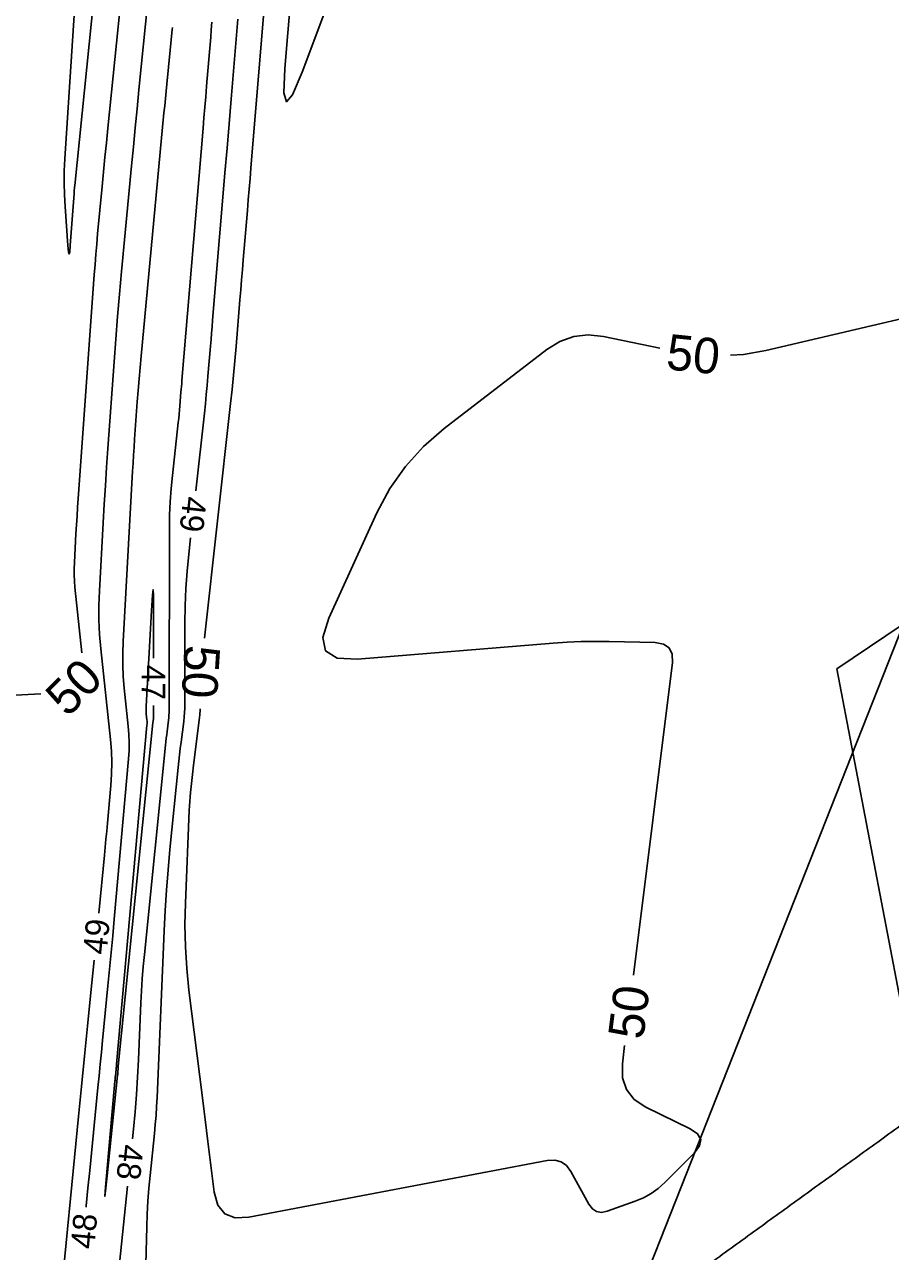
# Model space of a CAD drawing. Extents: x 2384780 to 2405861, y 547869 to 573706.
# Drawn here: x 2392391.8 to 2392464.9, y 553630.4 to 553734 of the extents above; entities that cross this region are included whole.
import ezdxf

# ---------------------------------------------------------------- set-up
doc = ezdxf.new("R2010")
doc.units = 0
for name, color, linetype in [('Breaklines', 7, 'Continuous'), ('Old_Level_5', 7, 'Continuous'), ('Old_Level_60', 7, 'Continuous'), ('Old_Level_61', 7, 'Continuous'), ('Old_Level_63', 7, 'Continuous')]:
    doc.layers.add(name, color=color, linetype=linetype)

msp = doc.modelspace()

# ---------------------------------------------------------------- linework, layer by layer
at = {"layer": 'Breaklines'}
msp.add_line((2392471.7765, 553620.19075), (2392460.4045, 553679.62675), dxfattribs=at)
at = {"layer": 'Old_Level_5'}
msp.add_line((2392468.695, 553685.21875), (2392460.4045, 553679.62675), dxfattribs=at)
at = {"layer": 'Old_Level_60'}
for points in [[(2392415.11125, 553746.0855), (2392413.801, 553730.32975), (2392413.72225, 553728.26475), (2392413.93925, 553727.52175), (2392414.4525, 553728.10125), (2392415.2615, 553730.00275), (2392418.85875, 553739.6355)], [(2392396.404, 553740.91), (2392395.21775, 553722.6885), (2392395.1695, 553721.68175), (2392395.15625, 553720.675), (2392395.178, 553719.66875), (2392395.2345, 553718.66225), (2392395.476, 553715.3755), (2392395.52775, 553714.84725), (2392395.579, 553714.671), (2392395.63, 553714.84725), (2392395.68075, 553715.3755), (2392395.9955, 553719.76075), (2392396.0005, 553719.8285), (2392396.006, 553719.89625), (2392396.01175, 553719.96375), (2392396.018, 553720.0315), (2392396.03875, 553720.2525), (2392396.04325, 553720.3), (2392396.048, 553720.34725), (2392396.0525, 553720.3945), (2392396.05725, 553720.442), (2392398.2855, 553742.403)], [(2392402.241, 553736.019), (2392401.4805, 553728.52175), (2392401.31875, 553726.915), (2392401.16025, 553725.308), (2392401.0045, 553723.70075), (2392400.8515, 553722.093), (2392400.01275, 553713.18725), (2392399.83825, 553711.2785), (2392399.6745, 553709.36875), (2392399.52125, 553707.45825), (2392399.37875, 553705.54675), (2392398.8535, 553698.22975), (2392398.74425, 553696.66175), (2392398.64125, 553695.09325), (2392398.5445, 553693.52425), (2392398.454, 553691.955), (2392398.135, 553686.215), (2392398.0915, 553684.9855), (2392398.0975, 553683.75725), (2392398.15325, 553682.5305), (2392398.2585, 553681.30475), (2392399.071, 553673.65125), (2392399.15, 553672.68225), (2392399.18175, 553671.713), (2392399.166, 553670.7435), (2392399.103, 553669.7735), (2392398.8195, 553666.604), (2392398.75775, 553665.925), (2392398.69475, 553665.246), (2392398.63, 553664.56725), (2392398.56375, 553663.88875), (2392398.08075, 553659.0045)], [(2392400.9295, 553639.92525), (2392401.016, 553640.75925), (2392401.15625, 553642.221), (2392401.274, 553643.68425), (2392401.3695, 553645.14925), (2392401.44275, 553646.616), (2392401.64525, 553651.4095), (2392401.69625, 553652.43625), (2392401.76225, 553653.46175), (2392401.84325, 553654.4865), (2392401.939, 553655.50975), (2392403.72575, 553673.1795), (2392403.75625, 553673.47125), (2392403.78825, 553673.76275), (2392403.82225, 553674.054), (2392403.85775, 553674.34525), (2392403.977, 553675.296), (2392403.99925, 553675.49975), (2392404.0155, 553675.70425), (2392404.02525, 553675.909), (2392404.02875, 553676.114), (2392404.053, 553691.5125), (2392404.07, 553692.62675), (2392404.11725, 553693.7395), (2392404.1945, 553694.85025), (2392404.302, 553695.9595), (2392404.797, 553700.43025), (2392404.83475, 553700.78125), (2392404.87, 553701.1325), (2392404.903, 553701.484), (2392404.93325, 553701.836), (2392405.029, 553702.9855), (2392405.0495, 553703.23175), (2392405.07, 553703.478), (2392405.0905, 553703.7245), (2392405.111, 553703.97075), (2392406.89375, 553725.27175), (2392406.96825, 553726.161), (2392407.0425, 553727.0505), (2392407.1165, 553727.94), (2392407.1905, 553728.82925), (2392407.43225, 553731.73475), (2392407.484, 553732.3575), (2392407.536, 553732.98), (2392407.588, 553733.60275), (2392407.64, 553734.22525)], [(2392406.2785, 553694.657), (2392407.00575, 553701.22575), (2392407.08925, 553702.00325), (2392407.16725, 553702.78125), (2392407.24, 553703.56), (2392407.3075, 553704.339), (2392407.51925, 553706.885), (2392407.56475, 553707.4305), (2392407.61, 553707.976), (2392407.65575, 553708.5215), (2392407.70125, 553709.067), (2392408.57, 553719.44875), (2392408.74325, 553721.519), (2392408.916, 553723.58925), (2392409.08875, 553725.65925), (2392409.261, 553727.7295), (2392409.8235, 553734.4925)], [(2392404.312, 553733.785), (2392404.2945, 553733.605), (2392404.2085, 553732.7325), (2392404.12075, 553731.86), (2392403.83175, 553729.0105), (2392403.77025, 553728.39975), (2392403.71, 553727.789), (2392403.65075, 553727.178), (2392403.59275, 553726.567), (2392401.659, 553706.03825), (2392401.57075, 553705.07275), (2392401.488, 553704.107), (2392401.4105, 553703.14075), (2392401.33825, 553702.174), (2392401.11175, 553699.01525), (2392401.0645, 553698.33825), (2392401.02, 553697.66125), (2392400.97825, 553696.984), (2392400.93925, 553696.3065), (2392400.14025, 553681.928), (2392400.10525, 553680.94225), (2392400.11025, 553679.95775), (2392400.15475, 553678.974), (2392400.239, 553677.99125), (2392400.57975, 553674.78275), (2392400.63575, 553674.09525), (2392400.65825, 553673.40725), (2392400.64725, 553672.719), (2392400.6025, 553672.0305), (2392399.392, 553658.49875), (2392399.26375, 553657.08525), (2392399.13225, 553655.672), (2392398.9975, 553654.259), (2392398.8595, 553652.84625), (2392398.40325, 553648.23225), (2392398.3055, 553647.2435), (2392398.20775, 553646.25475), (2392398.11, 553645.266), (2392398.01225, 553644.27725), (2392397.3195, 553637.27175), (2392397.173, 553635.77025), (2392397.03025, 553634.2685), (2392397.02, 553634.15775)], [(2392401.7405, 553617.8515), (2392402.13525, 553632.499), (2392402.175, 553633.587), (2392402.2355, 553634.67375), (2392402.3165, 553635.75925), (2392402.4185, 553636.84325), (2392402.78525, 553640.382), (2392402.858, 553641.14075), (2392402.91925, 553641.90025), (2392402.96875, 553642.66075), (2392403.00675, 553643.422), (2392403.602, 553657.5075), (2392403.68725, 553659.22675), (2392403.79775, 553660.94425), (2392403.93325, 553662.65975), (2392404.09375, 553664.3735), (2392404.7935, 553671.29375), (2392404.8495, 553671.83025), (2392404.9085, 553672.3665), (2392404.97075, 553672.90225), (2392405.03625, 553673.4375), (2392405.2555, 553675.186), (2392405.2965, 553675.561), (2392405.32625, 553675.93675), (2392405.34425, 553676.31325), (2392405.3505, 553676.6905), (2392405.36125, 553683.49775), (2392405.3835, 553684.95525), (2392405.445, 553686.41075), (2392405.54625, 553687.864), (2392405.687, 553689.315), (2392405.83825, 553690.68125)], [(2392402.71475, 553680.53475), (2392402.721, 553684.51475), (2392402.711, 553685.86125), (2392402.6755, 553686.311), (2392402.61425, 553685.864), (2392402.5275, 553684.52025), (2392402.0805, 553676.47425), (2392402.07475, 553676.3155), (2392402.0755, 553676.15675), (2392402.08275, 553675.99825), (2392402.0965, 553675.84), (2392402.15125, 553675.32325), (2392402.16025, 553675.2125), (2392402.164, 553675.10175), (2392402.16225, 553674.99075), (2392402.155, 553674.88), (2392399.59325, 553646.24625), (2392399.5865, 553646.1715), (2392399.57975, 553646.09675), (2392399.5725, 553646.02225), (2392399.56525, 553645.9475), (2392399.54125, 553645.70375), (2392399.536, 553645.6515), (2392399.53075, 553645.5995), (2392399.52575, 553645.54725), (2392399.5205, 553645.495), (2392399.484, 553645.125), (2392399.47625, 553645.0455), (2392399.4685, 553644.96625), (2392399.46125, 553644.887), (2392399.45425, 553644.8075)], [(2392399.45425, 553644.8075), (2392398.7475, 553636.8265), (2392398.635, 553635.518), (2392398.606, 553635.081), (2392398.661, 553635.5155), (2392398.7995, 553636.8215), (2392399.67925, 553645.309), (2392399.6865, 553645.38625), (2392399.69275, 553645.4635), (2392399.69775, 553645.541), (2392399.70175, 553645.6185), (2392399.7125, 553645.87175), (2392399.715, 553645.926), (2392399.7185, 553645.98), (2392399.72275, 553646.03425), (2392399.728, 553646.08825), (2392402.658, 553675.065), (2392402.663, 553675.112), (2392402.668, 553675.159), (2392402.6735, 553675.20575), (2392402.67925, 553675.25275), (2392402.6985, 553675.406), (2392402.702, 553675.43875), (2392402.70475, 553675.47175), (2392402.70625, 553675.5045), (2392402.70675, 553675.53775), (2392402.7085, 553676.53475)], [(2392397.687, 553655.024), (2392397.3885, 553652.00375), (2392397.1365, 553649.457), (2392396.88475, 553646.91025), (2392396.63275, 553644.3635), (2392396.381, 553641.81675), (2392394.755, 553625.37375)], [(2392399.67175, 553627.78875), (2392400.51725, 553635.9465)]]:
    msp.add_lwpolyline(points, dxfattribs=at)
at = {"layer": 'Old_Level_61'}
for points in [[(2392400.6195, 553742.72075), (2392398.85025, 553725.2845), (2392398.72675, 553724.056), (2392398.6055, 553722.8275), (2392398.4865, 553721.5985), (2392398.3695, 553720.3695), (2392397.99125, 553716.35425), (2392397.91275, 553715.49375), (2392397.83875, 553714.6325), (2392397.76975, 553713.77125), (2392397.7055, 553712.9095), (2392396.3495, 553694.01675), (2392396.2975, 553693.2715), (2392396.2485, 553692.526), (2392396.2025, 553691.7805), (2392396.1595, 553691.03475), (2392396.02425, 553688.59825), (2392396.00575, 553688.0765), (2392396.00825, 553687.55525), (2392396.032, 553687.03425), (2392396.0765, 553686.514), (2392396.6635, 553680.9835)], [(2392407.023, 553682.2265), (2392409.2145, 553702.02125), (2392409.34375, 553703.22525), (2392409.46475, 553704.43), (2392409.57725, 553705.63575), (2392409.68175, 553706.842), (2392410.0095, 553710.78425), (2392410.08, 553711.629), (2392410.15025, 553712.47375), (2392410.22075, 553713.3185), (2392410.2915, 553714.16325), (2392410.64075, 553718.3385), (2392410.71575, 553719.233), (2392410.7905, 553720.12775), (2392410.865, 553721.0225), (2392410.9395, 553721.917), (2392412.4325, 553739.8715)], [(2392475.33025, 553711.41625), (2392454.41625, 553706.51975), (2392452.53675, 553706.184), (2392451.426, 553706.10825)], [(2392445.48075, 553706.71125), (2392440.71075, 553707.69725), (2392439.42, 553707.8335), (2392438.19225, 553707.6955), (2392437.02775, 553707.2835), (2392435.926, 553706.597), (2392427.254, 553699.92225), (2392425.50575, 553698.4045), (2392423.9775, 553696.71125), (2392422.66925, 553694.843), (2392421.581, 553692.7995), (2392417.50175, 553683.9135), (2392416.998, 553682.26875), (2392417.23475, 553681.1425), (2392418.212, 553680.535), (2392419.93, 553680.44625), (2392436.451, 553681.79475), (2392437.63575, 553681.876), (2392438.82125, 553681.92575), (2392440.00775, 553681.9445), (2392441.195, 553681.93225), (2392445.07525, 553681.84075), (2392445.79, 553681.7205), (2392446.271, 553681.39875), (2392446.5185, 553680.8755), (2392446.53225, 553680.151), (2392443.239, 553653.7605)], [(2392393.2035, 553677.523), (2392376.52575, 553676.649)], [(2392442.496, 553647.8065), (2392442.305, 553646.277), (2392442.31, 553645.098), (2392442.6415, 553644.09525), (2392443.29925, 553643.26925), (2392444.28325, 553642.6195), (2392448.031, 553640.786), (2392448.6545, 553640.363), (2392448.9195, 553639.88025), (2392448.8255, 553639.338), (2392448.37275, 553638.7355), (2392445.88475, 553636.24775), (2392445.3295, 553635.7495), (2392444.73, 553635.32125), (2392444.0865, 553634.963), (2392443.3985, 553634.6745), (2392441.0195, 553633.825), (2392440.54075, 553633.725), (2392440.12425, 553633.789), (2392439.7695, 553634.017), (2392439.47725, 553634.409), (2392437.951, 553637.176), (2392437.5815, 553637.679), (2392437.12775, 553638.00225), (2392436.58925, 553638.14575), (2392435.96625, 553638.10925), (2392410.7475, 553633.31975), (2392409.592, 553633.268), (2392408.72025, 553633.60525), (2392408.13175, 553634.33175), (2392407.8265, 553635.44725), (2392407.29275, 553639.727), (2392407.1785, 553640.644), (2392407.064, 553641.561), (2392406.94975, 553642.478), (2392406.83525, 553643.39525), (2392405.7, 553652.49825), (2392405.51025, 553654.32875), (2392405.39675, 553656.16225), (2392405.36, 553657.999), (2392405.3995, 553659.83875), (2392405.73025, 553667.6665), (2392405.74925, 553668.049), (2392405.77375, 553668.43075), (2392405.804, 553668.81225), (2392405.83975, 553669.1935), (2392405.9655, 553670.438), (2392405.99325, 553670.7045), (2392406.02275, 553670.97075), (2392406.0535, 553671.237), (2392406.086, 553671.503), (2392406.56175, 553675.29775), (2392406.6095, 553675.73275), (2392406.64375, 553676.16875), (2392406.6475, 553676.245)]]:
    msp.add_lwpolyline(points, dxfattribs=at)
at = {"layer": 'Old_Level_63'}
msp.add_lwpolyline([(2392330.5416, 553340.35211), (2392792.96835, 554511.19646), (2392584.71907, 554490.29785)], dxfattribs=at)
msp.add_spline([(2392322.107, 553535.63125), (2392325.8135, 553538.37375), (2392329.521, 553541.1165), (2392333.2305, 553543.86075), (2392336.94225, 553546.60625), (2392340.65775, 553549.3545), (2392344.3735, 553552.102), (2392348.0935, 553554.8525), (2392351.814, 553557.6025), (2392355.53775, 553560.35425), (2392359.26675, 553563.109), (2392362.9945, 553565.86175), (2392366.727, 553568.61725), (2392370.46275, 553571.3735), (2392374.19675, 553574.1275), (2392377.936, 553576.8845), (2392381.68125, 553579.644), (2392385.42425, 553582.4005), (2392389.17375, 553585.1605), (2392392.926, 553587.92025), (2392396.6795, 553590.6795), (2392400.43925, 553593.44125), (2392404.19925, 553596.2015), (2392407.96325, 553598.96225), (2392411.72825, 553601.7215), (2392415.49925, 553604.48325), (2392419.27425, 553607.24525), (2392423.0475, 553610.00375), (2392426.82675, 553612.76425), (2392430.6105, 553615.525), (2392434.39825, 553618.286), (2392438.18925, 553621.04675), (2392441.984, 553623.807), (2392445.781, 553626.566), (2392449.57925, 553629.32275), (2392453.38325, 553632.08075), (2392457.19475, 553634.84075), (2392461.00575, 553637.5965), (2392464.82025, 553640.352), (2392468.64175, 553643.10825), (2392472.46475, 553645.8625), (2392476.2925, 553648.61625), (2392480.12425, 553651.36875), (2392483.961, 553654.12075), (2392487.79725, 553656.8685), (2392491.6425, 553659.619), (2392495.49, 553662.366), (2392499.34225, 553665.11275), (2392503.199, 553667.85775), (2392507.05775, 553670.6), (2392510.9275, 553673.34525), (2392514.7955, 553676.08425), (2392518.669, 553678.82275), (2392522.5455, 553681.55825), (2392526.4285, 553684.29325), (2392530.31675, 553687.027), (2392534.2075, 553689.7575), (2392538.10875, 553692.48975), (2392542.00975, 553695.216), (2392545.91125, 553697.93775), (2392549.823, 553700.661), (2392553.73875, 553703.381), (2392557.66125, 553706.10025), (2392561.58625, 553708.81525), (2392565.51625, 553711.52775), (2392569.452, 553714.238), (2392573.39075, 553716.9445), (2392577.34025, 553719.652), (2392581.29, 553722.353), (2392585.24325, 553725.0505), (2392589.20675, 553727.74825), (2392593.1735, 553730.4415), (2392597.14325, 553733.13), (2392601.12125, 553735.8175), (2392605.02475, 553738.44775)], degree=3, dxfattribs=at)

# ---------------------------------------------------------------- texts
at = {"layer": 'Old_Level_60'}
for s, rotation, p in [('49', 263.68185, (2392405.2275, 553694.2505)), ('47', 269.9090667, (2392401.71375, 553679.9695)), ('49', 84.3524111, (2392398.7335, 553655.44275)), ('48', 264.0836639, (2392399.88375, 553639.5345)), ('48', 84.835375, (2392397.698, 553630.57825))]:
    msp.add_text(s, height=2, rotation=rotation, dxfattribs=at).set_placement(p)
at = {"layer": 'Old_Level_61'}
for rotation, p in [(354.2085472, (2392445.932, 553704.93175)), (266.4083889, (2392405.35375, 553681.69525)), (45.004025, (2392395.44975, 553675.46475)), (82.8867278, (2392444.06325, 553648.254))]:
    msp.add_text('50', height=3, rotation=rotation, dxfattribs=at).set_placement(p)

doc.saveas('drawing.dxf')
